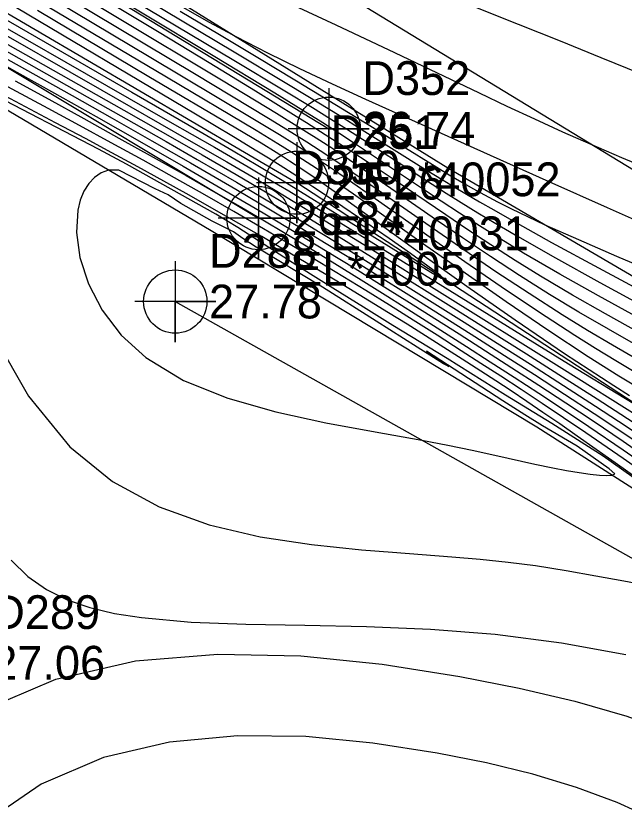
# Model space of a CAD drawing. Extents: x 2356077 to 2359823, y 225951 to 227822.
# Drawn here: x 2356383.8 to 2356428.9, y 227359.5 to 227417.9 of the extents above; entities that cross this region are included whole.
import ezdxf

# ---------------------------------------------------------------- set-up
doc = ezdxf.new("R2010")
doc.units = 0
for name, color, linetype in [('DTM Contours Major', 7, 'Continuous'), ('DTM Contours Minor', 7, 'Continuous'), ('Exist DTM Breakline', 7, 'Continuous'), ('Exist DTM Breakline Cogo Comment', 7, 'Continuous'), ('Exist DTM Breakline Cogo Elevation', 7, 'Continuous'), ('Exist DTM Breakline Cogo Number', 7, 'Continuous'), ('Exist DTM Breakline Cogo Point CELL', 7, 'Continuous'), ('Exist DTM Drainline', 7, 'Continuous'), ('Exist DTM Drainline Cogo Comment', 7, 'Continuous'), ('Exist DTM Drainline Cogo Elevation', 7, 'Continuous'), ('Exist DTM Drainline Cogo Number', 7, 'Continuous'), ('Exist DTM Drainline Cogo Point CELL', 7, 'Continuous'), ('Exist DTM Regular Point CELL', 7, 'Continuous'), ('Exist DTM Regular Point Cogo Elevation', 7, 'Continuous'), ('Exist DTM Regular Point Cogo Number', 7, 'Continuous'), ('Exist Roads EOP', 7, 'Continuous'), ('PH Exist DTM Breakline', 7, 'Continuous')]:
    doc.layers.add(name, color=color, linetype=linetype)

msp = doc.modelspace()

# ---------------------------------------------------------------- linework, layer by layer
at = {"layer": 'DTM Contours Major'}
for points in [[(2356429.751, 227391.484), (2356428.269, 227392.364), (2356426.764, 227393.282), (2356425.224, 227394.248), (2356422.52, 227396.004), (2356419.774, 227397.847), (2356417.071, 227399.703), (2356414.498, 227401.497), (2356409.096, 227405.297), (2356407.423, 227406.456), (2356406.226, 227407.264), (2356405.366, 227407.827), (2356404.438, 227408.416), (2356403.335, 227409.097), (2356401.246, 227410.358), (2356393.683, 227414.88), (2356378.538, 227423.925)], [(2356390.367, 227420.372), (2356399.941, 227414.645), (2356403.729, 227412.368), (2356405.779, 227411.122), (2356407.112, 227410.299), (2356408.295, 227409.555), (2356409.903, 227408.521), (2356413.041, 227406.482), (2356414.651, 227405.448), (2356415.685, 227404.792), (2356416.811, 227404.089), (2356418.033, 227403.339), (2356419.359, 227402.542), (2356420.793, 227401.699), (2356423.798, 227399.986), (2356427.076, 227398.173), (2356430.49, 227396.324)], [(2356417.857, 227418.573), (2356421.033, 227417.308), (2356424.132, 227416.066), (2356427.163, 227414.841), (2356430.133, 227413.627), (2356433.053, 227412.42), (2356435.297, 227411.481), (2356437.522, 227410.541), (2356441.939, 227408.658), (2356448.838, 227405.697), (2356451.209, 227404.7), (2356453.341, 227403.845), (2356455.106, 227403.205)], [(2356381.861, 227416.538), (2356391.799, 227410.924), (2356395.747, 227408.682), (2356397.606, 227407.618), (2356400.121, 227406.163), (2356402.295, 227404.885), (2356403.716, 227404.035), (2356404.864, 227403.34), (2356407.247, 227401.88), (2356411.205, 227399.424), (2356416.248, 227396.273), (2356418.935, 227394.587), (2356421.646, 227392.878), (2356424.316, 227391.186), (2356426.881, 227389.548), (2356432.229, 227386.106)], [(2356431.67, 227383.13), (2356428.81, 227385.124), (2356426.035, 227387.035), (2356424.389, 227388.151), (2356422.798, 227389.215), (2356421.253, 227390.235), (2356419.745, 227391.221), (2356418.264, 227392.179), (2356416.802, 227393.118), (2356415.014, 227394.259), (2356413.24, 227395.381), (2356411.483, 227396.484), (2356409.744, 227397.566), (2356408.024, 227398.625), (2356406.324, 227399.66), (2356404.254, 227400.905), (2356402.154, 227402.147), (2356399.963, 227403.42), (2356397.806, 227404.653), (2356395.55, 227405.926), (2356393.228, 227407.221), (2356390.872, 227408.52), (2356388.517, 227409.806), (2356386.194, 227411.061), (2356379.179, 227414.812)], [(2356370.89, 227357.513), (2356375.686, 227362.544), (2356381.185, 227366.412), (2356386.749, 227368.782), (2356392.659, 227370.133), (2356398.763, 227370.647), (2356404.906, 227370.505), (2356410.935, 227369.889), (2356416.696, 227368.98), (2356421.099, 227368.126), (2356425.224, 227367.161), (2356429.073, 227366.046), (2356432.651, 227364.743), (2356435.958, 227363.216), (2356438.996, 227361.425), (2356440.252, 227360.545), (2356441.475, 227359.605), (2356442.684, 227358.605)]]:
    msp.add_lwpolyline(points, dxfattribs=at)
at = {"layer": 'DTM Contours Minor'}
for points in [[(2356340.614, 227440.609), (2356351.814, 227434.262), (2356366.394, 227425.97), (2356373.499, 227421.932), (2356380.822, 227417.75), (2356390.158, 227412.41), (2356396.627, 227408.72), (2356399.43, 227407.108), (2356401.672, 227405.799), (2356403.131, 227404.933), (2356404.79, 227403.933), (2356406.731, 227402.746), (2356410.02, 227400.711), (2356415.394, 227397.365), (2356424.258, 227391.826), (2356430.164, 227388.129), (2356432.151, 227386.893), (2356433.145, 227386.28), (2356435.451, 227384.871), (2356437.793, 227383.458), (2356440.158, 227382.046), (2356442.533, 227380.639), (2356444.906, 227379.243), (2356458.039, 227371.565)], [(2356342.833, 227439.993), (2356349.897, 227435.991), (2356354.874, 227433.157), (2356368.456, 227425.397), (2356376.116, 227421.024), (2356387.505, 227414.494), (2356395.201, 227410.084), (2356398.515, 227408.185), (2356401.025, 227406.73), (2356402.504, 227405.858), (2356404.02, 227404.95), (2356406.221, 227403.608), (2356408.781, 227402.03), (2356417.829, 227396.421), (2356421.266, 227394.298), (2356424.761, 227392.15), (2356428.984, 227389.574), (2356430.495, 227388.66), (2356433.503, 227386.852), (2356436.46, 227385.091), (2356439.373, 227383.369), (2356442.247, 227381.679), (2356453.08, 227375.348), (2356456.004, 227373.635)], [(2356429.955, 227395.54), (2356426.972, 227397.174), (2356424.107, 227398.786), (2356421.421, 227400.352), (2356419.73, 227401.376), (2356418.15, 227402.36), (2356416.68, 227403.298), (2356415.32, 227404.184), (2356414.071, 227405.011), (2356408.898, 227408.472), (2356407.805, 227409.189), (2356406.555, 227409.989), (2356405.067, 227410.915), (2356402.991, 227412.184), (2356398.414, 227414.95), (2356377.339, 227427.63)], [(2356429.912, 227393.461), (2356427.713, 227394.705), (2356425.525, 227395.981), (2356423.356, 227397.293), (2356421.131, 227398.693), (2356418.969, 227400.099), (2356416.902, 227401.478), (2356414.962, 227402.798), (2356411.591, 227405.127), (2356409.451, 227406.602), (2356408.177, 227407.467), (2356407.136, 227408.161), (2356406.066, 227408.854), (2356404.815, 227409.639), (2356403.109, 227410.685), (2356399.156, 227413.073), (2356391.071, 227417.927), (2356376.173, 227426.853)], [(2356429.854, 227392.455), (2356428.019, 227393.516), (2356426.168, 227394.619), (2356424.296, 227395.771), (2356421.831, 227397.348), (2356419.378, 227398.97), (2356416.997, 227400.584), (2356414.745, 227402.138), (2356409.781, 227405.602), (2356408.388, 227406.563), (2356407.3, 227407.301), (2356406.362, 227407.923), (2356405.362, 227408.567), (2356404.258, 227409.256), (2356402.528, 227410.311), (2356397.028, 227413.617), (2356376.221, 227426.068)], [(2356371.914, 227421.66), (2356387.559, 227412.789), (2356392.528, 227409.974), (2356394.934, 227408.603), (2356397.244, 227407.28), (2356400.141, 227405.602), (2356402.217, 227404.379), (2356403.564, 227403.575), (2356404.953, 227402.736), (2356406.356, 227401.879), (2356407.786, 227400.999), (2356410.774, 227399.142), (2356414.643, 227396.722), (2356417.03, 227395.223), (2356419.477, 227393.678), (2356421.942, 227392.112), (2356424.384, 227390.546), (2356426.762, 227389.004), (2356428.45, 227387.898), (2356433.264, 227384.72)], [(2356400.915, 227420.35), (2356407.501, 227417.257), (2356411.857, 227415.198), (2356418.136, 227412.211), (2356420.189, 227411.243), (2356422.247, 227410.284), (2356424.32, 227409.339), (2356426.416, 227408.407), (2356428.693, 227407.426), (2356430.999, 227406.461), (2356433.324, 227405.507), (2356435.662, 227404.564), (2356444.482, 227401.036), (2356450.79, 227398.506), (2356452.957, 227397.641), (2356455.634, 227396.578)], [(2356374.229, 227419.729), (2356385.05, 227413.659), (2356387.961, 227412.021), (2356390.926, 227410.346), (2356393.873, 227408.671), (2356396.731, 227407.034), (2356400.1, 227405.079), (2356402.041, 227403.935), (2356403.293, 227403.189), (2356404.985, 227402.169), (2356406.664, 227401.145), (2356408.342, 227400.11), (2356410.035, 227399.058), (2356413.517, 227396.878), (2356417.802, 227394.177), (2356420.008, 227392.774), (2356422.233, 227391.348), (2356424.456, 227389.907), (2356426.659, 227388.46), (2356428.624, 227387.151), (2356434.3, 227383.328)], [(2356429.591, 227390.561), (2356428.483, 227391.24), (2356427.357, 227391.943), (2356426.208, 227392.675), (2356423.213, 227394.644), (2356420.136, 227396.734), (2356417.089, 227398.85), (2356414.185, 227400.895), (2356408.812, 227404.707), (2356407.237, 227405.81), (2356406.068, 227406.611), (2356405.046, 227407.29), (2356404.243, 227407.806), (2356403.213, 227408.448), (2356401.607, 227409.421), (2356394.951, 227413.385), (2356384.172, 227419.804)], [(2356382.747, 227417.816), (2356392.384, 227412.273), (2356397.663, 227409.223), (2356399.898, 227407.92), (2356401.723, 227406.841), (2356403.537, 227405.753), (2356405.424, 227404.602), (2356408.139, 227402.919), (2356411.953, 227400.541), (2356413.394, 227399.651), (2356414.559, 227398.945), (2356415.33, 227398.502), (2356415.589, 227398.402), (2356415.235, 227398.712), (2356414.34, 227399.381), (2356413.036, 227400.316), (2356411.459, 227401.424), (2356409.742, 227402.612), (2356407.481, 227404.15), (2356405.818, 227405.26), (2356405.209, 227405.659), (2356404.276, 227406.263), (2356403.383, 227406.832), (2356402.517, 227407.375), (2356401.662, 227407.903), (2356399.929, 227408.954), (2356397.123, 227410.628), (2356383.057, 227418.979)], [(2356430.015, 227394.44), (2356427.496, 227395.837), (2356425.045, 227397.239), (2356422.69, 227398.638), (2356420.801, 227399.807), (2356419, 227400.958), (2356417.288, 227402.083), (2356415.661, 227403.171), (2356411.98, 227405.665), (2356409.984, 227406.999), (2356408.625, 227407.891), (2356406.732, 227409.11), (2356405.333, 227409.996), (2356404.58, 227410.469), (2356401.548, 227412.345), (2356398.114, 227414.442), (2356394.415, 227416.68), (2356390.59, 227418.982)], [(2356393.559, 227419.082), (2356399.972, 227415.255), (2356403.763, 227412.978), (2356405.443, 227411.962), (2356407.75, 227410.554), (2356409.474, 227409.482), (2356412.626, 227407.498), (2356413.953, 227406.675), (2356415.458, 227405.757), (2356416.291, 227405.258), (2356417.192, 227404.723), (2356418.169, 227404.151), (2356419.226, 227403.541), (2356420.371, 227402.889), (2356423.507, 227401.143), (2356426.989, 227399.248), (2356430.611, 227397.314)], [(2356429.279, 227389.767), (2356428.112, 227390.505), (2356424.466, 227392.89), (2356420.795, 227395.383), (2356417.225, 227397.873), (2356413.879, 227400.249), (2356407.63, 227404.731), (2356406.117, 227405.797), (2356404.999, 227406.563), (2356404.081, 227407.17), (2356403.635, 227407.457), (2356403.093, 227407.799), (2356401.973, 227408.487), (2356400.1, 227409.605), (2356393.658, 227413.414), (2356385.4, 227418.32)], [(2356396.171, 227418.567), (2356398.129, 227417.464), (2356400.16, 227416.367), (2356402.449, 227415.194), (2356404.821, 227414.032), (2356407.252, 227412.883), (2356409.716, 227411.748), (2356412.188, 227410.628), (2356423.299, 227405.642), (2356427.611, 227403.722), (2356432.062, 227401.747), (2356434.342, 227400.724), (2356436.669, 227399.663), (2356439.051, 227398.552), (2356441.496, 227397.382), (2356444.546, 227395.876), (2356447.624, 227394.321), (2356453.561, 227391.29), (2356456.269, 227389.926)], [(2356395.986, 227418.268), (2356398.884, 227416.54), (2356401.74, 227414.829), (2356404.474, 227413.182), (2356407.003, 227411.649), (2356410.035, 227409.793), (2356412.359, 227408.352), (2356414.999, 227406.712), (2356415.912, 227406.156), (2356416.848, 227405.601), (2356417.656, 227405.14), (2356418.528, 227404.66), (2356419.482, 227404.157), (2356420.536, 227403.624), (2356421.706, 227403.057), (2356423.012, 227402.45), (2356425.497, 227401.344), (2356428.315, 227400.132), (2356434.594, 227397.469)], [(2356381.498, 227415.085), (2356383.879, 227413.756), (2356386.672, 227412.19), (2356389.743, 227410.459), (2356392.96, 227408.633), (2356396.189, 227406.786), (2356399.879, 227404.648), (2356402.123, 227403.328), (2356404.802, 227401.726), (2356406.86, 227400.476), (2356408.861, 227399.246), (2356410.822, 227398.027), (2356412.764, 227396.81), (2356416.642, 227394.361), (2356418.595, 227393.118), (2356420.566, 227391.854), (2356422.553, 227390.567), (2356424.555, 227389.254), (2356426.572, 227387.912), (2356428.797, 227386.409), (2356431.017, 227384.893)], [(2356383.743, 227413.112), (2356386.248, 227411.739), (2356388.835, 227410.314), (2356391.436, 227408.873), (2356393.983, 227407.452), (2356396.408, 227406.089), (2356398.643, 227404.82), (2356400.426, 227403.794), (2356402.099, 227402.816), (2356403.754, 227401.831), (2356405.562, 227400.736), (2356407.441, 227399.582), (2356409.381, 227398.376), (2356411.37, 227397.128), (2356413.4, 227395.846), (2356417.199, 227393.429), (2356418.958, 227392.301), (2356420.739, 227391.15), (2356422.548, 227389.968), (2356424.388, 227388.752), (2356426.266, 227387.493), (2356428.805, 227385.764), (2356431.367, 227383.998)], [(2356420.086, 227389.828), (2356415.763, 227392.551), (2356411.74, 227394.995), (2356409.556, 227396.335), (2356407.288, 227397.742), (2356404.963, 227399.203), (2356402.608, 227400.704), (2356400.253, 227402.232), (2356398.606, 227403.221), (2356391.985, 227406.937), (2356389.919, 227408.058), (2356381.723, 227412.288)], [(2356434.362, 227380.451), (2356428.223, 227384.809), (2356425.404, 227386.794), (2356424.103, 227387.695), (2356422.858, 227388.548), (2356421.66, 227389.358), (2356420.498, 227390.134), (2356419.363, 227390.883), (2356418.247, 227391.612), (2356416.881, 227392.495), (2356415.521, 227393.363), (2356414.16, 227394.222), (2356412.793, 227395.077), (2356411.412, 227395.933), (2356410.011, 227396.793), (2356408.473, 227397.731), (2356406.904, 227398.679), (2356405.306, 227399.635), (2356403.677, 227400.6), (2356402.019, 227401.571), (2356400.332, 227402.546), (2356398.505, 227403.588), (2356396.647, 227404.634), (2356394.761, 227405.681), (2356392.849, 227406.73), (2356390.913, 227407.778), (2356388.956, 227408.827), (2356386.739, 227410.001), (2356382.254, 227412.369)], [(2356421.53, 227388.357), (2356419.884, 227389.394), (2356414.235, 227393.088), (2356415.894, 227391.951), (2356415.494, 227392.152), (2356413.531, 227393.373), (2356410.504, 227395.298), (2356406.521, 227397.814), (2356401.605, 227400.789), (2356400.61, 227401.425), (2356399.931, 227401.935), (2356398.35, 227402.722), (2356396.025, 227404.026), (2356395.077, 227404.662), (2356394.111, 227405.097), (2356391.42, 227406.486), (2356390.667, 227406.492), (2356390.118, 227406.287), (2356389.627, 227405.953), (2356389.201, 227405.5), (2356388.846, 227404.937), (2356388.571, 227404.275), (2356388.383, 227403.524), (2356388.286, 227401.868), (2356388.549, 227400.015), (2356389.184, 227398.065), (2356390.201, 227396.114), (2356391.611, 227394.261), (2356393.425, 227392.603), (2356396.228, 227390.918), (2356399.501, 227389.606), (2356403.073, 227388.588), (2356406.775, 227387.784), (2356410.436, 227387.114), (2356413.885, 227386.498), (2356415.823, 227386.119), (2356417.625, 227385.74), (2356419.297, 227385.372), (2356422.272, 227384.708), (2356423.589, 227384.432), (2356424.608, 227384.239), (2356425.534, 227384.085), (2356426.352, 227383.971), (2356427.042, 227383.902), (2356427.588, 227383.878), (2356427.973, 227383.904), (2356428.179, 227383.99), (2356427.765, 227384.361), (2356425.407, 227386.035), (2356422.836, 227387.551), (2356421.53, 227388.357)], [(2356382.224, 227394.115), (2356384.724, 227389.738), (2356387.797, 227385.992), (2356390.954, 227383.439), (2356394.427, 227381.555), (2356398.114, 227380.224), (2356401.908, 227379.329), (2356405.708, 227378.752), (2356409.407, 227378.376), (2356411.712, 227378.187), (2356416.104, 227377.851), (2356418.211, 227377.671), (2356420.273, 227377.461), (2356422.299, 227377.206), (2356424.586, 227376.846), (2356426.786, 227376.449), (2356428.846, 227376.061), (2356430.713, 227375.726)], [(2356435.834, 227379.275), (2356427.325, 227385.316), (2356423.514, 227387.713), (2356420.086, 227389.828)], [(2356383.441, 227377.599), (2356384.682, 227376.4), (2356386.064, 227375.434), (2356387.593, 227374.673), (2356389.274, 227374.09), (2356391.114, 227373.655), (2356393.117, 227373.341), (2356396.789, 227373.017), (2356400.845, 227372.86), (2356405.207, 227372.779), (2356409.794, 227372.688), (2356414.527, 227372.499), (2356419.327, 227372.122), (2356424.231, 227371.475), (2356429.008, 227370.601)], [(2356431.179, 227358.367), (2356428.365, 227359.65), (2356425.344, 227360.767), (2356422.115, 227361.738), (2356418.674, 227362.579), (2356415.018, 227363.31), (2356410.252, 227364.054), (2356405.277, 227364.526), (2356400.212, 227364.592), (2356395.177, 227364.118), (2356390.29, 227362.971), (2356385.672, 227361.019), (2356381.068, 227357.877)]]:
    msp.add_lwpolyline(points, dxfattribs=at)
at = {"layer": 'Exist DTM Breakline'}
msp.add_line((2356300.821, 227463.388), (2356401.78, 227402.941), dxfattribs=at)
for points in [[(2356218.803, 227524.752), (2356301.562, 227473.587), (2356406.982, 227409.562)], [(2356395.613, 227396.758), (2356486.533, 227345.705)]]:
    msp.add_lwpolyline(points, dxfattribs=at)
at = {"layer": 'Exist DTM Breakline Cogo Point CELL'}
for points in [[(2356406.982, 227412.562), (2356406.982, 227406.562), (2356406.982, 227409.562), (2356409.982, 227409.562), (2356403.982, 227409.562)], [(2356401.78, 227405.941), (2356401.78, 227399.941), (2356401.78, 227402.941), (2356404.78, 227402.941), (2356398.78, 227402.941)]]:
    msp.add_lwpolyline(points, dxfattribs=at)
for centre in [(2356406.982, 227409.562), (2356401.78, 227402.941)]:
    msp.add_circle(centre, 2.344, dxfattribs=at)
at = {"layer": 'Exist DTM Drainline'}
msp.add_lwpolyline([(2356215.223, 227521.717), (2356296.005, 227469.179), (2356404.633, 227405.564)], dxfattribs=at)
at = {"layer": 'Exist DTM Drainline Cogo Point CELL'}
msp.add_lwpolyline([(2356404.633, 227408.564), (2356404.633, 227402.564), (2356404.633, 227405.564), (2356407.633, 227405.564), (2356401.633, 227405.564)], dxfattribs=at)
msp.add_circle((2356404.633, 227405.564), 2.344, dxfattribs=at)
at = {"layer": 'Exist DTM Regular Point CELL'}
msp.add_lwpolyline([(2356395.613, 227399.758), (2356395.613, 227393.758), (2356395.613, 227396.758), (2356398.613, 227396.758), (2356392.613, 227396.758)], dxfattribs=at)
msp.add_circle((2356395.613, 227396.758), 2.344, dxfattribs=at)
at = {"layer": 'Exist Roads EOP'}
msp.add_lwpolyline([(2357548.158, 226751.097), (2357551.518, 226748.955), (2357539.932, 226730.044), (2357536.732, 226732.588), (2357457.094, 226780.918), (2357368.575, 226834.971), (2357285.95, 226885.112), (2357202.56, 226936.462), (2357119.743, 226986.718), (2357040.047, 227034.838), (2356959.55, 227083.993), (2356876.77, 227134.388), (2356794.33, 227184.148), (2356716.529, 227232.438), (2356632.17, 227283.448), (2356547.589, 227334.799), (2356465.16, 227384.805), (2356376.528, 227438.798), (2356293.908, 227488.913), (2356217.843, 227535.566)], dxfattribs=at)
at = {"layer": 'PH Exist DTM Breakline'}
for points in [[(2356355.835, 227442.663), (2356385.919, 227425.194), (2356415.811, 227406.666), (2356443.878, 227390.232), (2356473.404, 227372.748), (2356501.523, 227355.674), (2356528.621, 227339.213), (2356543.022, 227329.128), (2356552.137, 227319.323), (2356555.467, 227312.405), (2356554.394, 227306.239), (2356549.197, 227297.848)], [(2356547.307, 227306.571), (2356542.97, 227311.331), (2356530.826, 227318.158), (2356509.361, 227333.838), (2356477.162, 227355.128), (2356446.028, 227372.373), (2356422.419, 227387.452), (2356398.28, 227401.994), (2356373.932, 227416.38), (2356353.156, 227428.562)], [(2356550.383, 227312.732), (2356539.292, 227320.934), (2356527.778, 227329.701), (2356512.485, 227339.892), (2356493.823, 227351.428), (2356470.72, 227365.56), (2356448.885, 227378.338), (2356429.689, 227389.183), (2356404.633, 227405.564)]]:
    msp.add_lwpolyline(points, dxfattribs=at)

# ---------------------------------------------------------------- texts
at = {"layer": 'Exist DTM Breakline Cogo Comment'}
for s, p in [('EL*40052', (2356409.482, 227404.562)), ('EL*40051', (2356404.28, 227397.941))]:
    msp.add_text(s, height=2.5, dxfattribs=at).set_placement(p)
at = {"layer": 'Exist DTM Breakline Cogo Elevation'}
for s, p in [('26.74', (2356409.482, 227408.312)), ('26.84', (2356404.28, 227401.691))]:
    msp.add_text(s, height=2.5, dxfattribs=at).set_placement(p)
at = {"layer": 'Exist DTM Breakline Cogo Number'}
for s, p in [('D352', (2356409.482, 227412.062)), ('D350', (2356404.28, 227405.441))]:
    msp.add_text(s, height=2.5, dxfattribs=at).set_placement(p)
at = {"layer": 'Exist DTM Drainline Cogo Comment'}
msp.add_text('EL*40031', height=2.5, dxfattribs=at).set_placement((2356407.133, 227400.564))
at = {"layer": 'Exist DTM Drainline Cogo Elevation'}
msp.add_text('25.26', height=2.5, dxfattribs=at).set_placement((2356407.133, 227404.314))
at = {"layer": 'Exist DTM Drainline Cogo Number'}
msp.add_text('D351', height=2.5, dxfattribs=at).set_placement((2356407.133, 227408.064))
at = {"layer": 'Exist DTM Regular Point Cogo Elevation'}
for s, p in [('27.78', (2356398.113, 227395.508)), ('27.06', (2356382.046, 227368.75))]:
    msp.add_text(s, height=2.5, dxfattribs=at).set_placement(p)
at = {"layer": 'Exist DTM Regular Point Cogo Number'}
for s, p in [('D288', (2356398.113, 227399.258)), ('D289', (2356382.046, 227372.5))]:
    msp.add_text(s, height=2.5, dxfattribs=at).set_placement(p)

doc.saveas('drawing.dxf')
